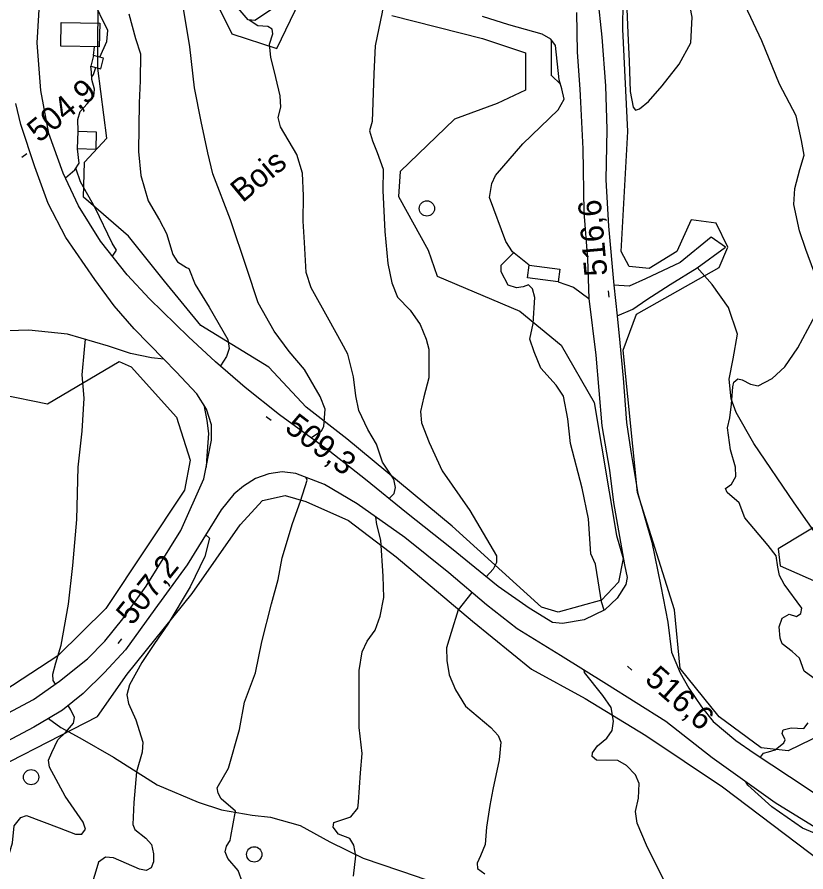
# Model space of a CAD drawing. Extents: x 347059 to 352153, y 6073752 to 6078601.
# Drawn here: x 349756.4 to 349911.2, y 6077496.2 to 6077664.1 of the extents above; entities that cross this region are included whole.
import ezdxf

# ---------------------------------------------------------------- set-up
doc = ezdxf.new("R2010")
doc.units = 0
for name, color, linetype in [('Level 1', 7, 'Continuous'), ('Level 19', 7, 'Continuous'), ('Level 2', 7, 'Continuous'), ('Level 21', 7, 'Continuous'), ('Level 22', 7, 'Continuous'), ('Level 3', 7, 'Continuous'), ('Level 31', 7, 'Continuous'), ('Level 36', 7, 'Continuous'), ('Level 44', 7, 'Continuous')]:
    doc.layers.add(name, color=color, linetype=linetype)

msp = doc.modelspace()

# ---------------------------------------------------------------- linework, layer by layer
at = {"layer": 'Level 1'}
for points in [[(349814.06, 6077581.48), (349816.13, 6077582.83), (349816.57, 6077583.69), (349816.84, 6077587.11), (349815.9, 6077589.54), (349812.82, 6077594.88), (349809.77, 6077598.38), (349806.85, 6077602.39), (349803.72, 6077607.95), (349801.51, 6077614.67), (349798.26, 6077624.27), (349794.81, 6077633.3), (349793.82, 6077637.42), (349792.51, 6077643.55), (349791.18, 6077650.19), (349790.29, 6077658.26), (349788.87, 6077666.96)], [(349810.41, 6077564.61), (349812.02, 6077569), (349813.32, 6077573.14), (349813.08, 6077573.7)], [(349799.91, 6077482.56), (349799.84, 6077483.99), (349800.45, 6077488.63), (349800.62, 6077494.11), (349799.75, 6077496.46), (349797.78, 6077498.84), (349797.24, 6077500.14), (349797.5, 6077501.29), (349798.2, 6077502.4), (349798.36, 6077503.19), (349799.27, 6077508.15), (349796.43, 6077510.55), (349795.88, 6077511.7), (349795.69, 6077512.74), (349797.91, 6077516.57), (349800.07, 6077524.21), (349801.04, 6077529.55), (349803.16, 6077535.29), (349804.42, 6077541.4), (349806.34, 6077548.85), (349807.63, 6077553.65), (349808.42, 6077557.9), (349810.41, 6077564.61)]]:
    msp.add_lwpolyline(points, dxfattribs=at)
at = {"layer": 'Level 19'}
for points in [[(349806.52, 6077665.69), (349803.02, 6077663.42), (349801.72, 6077663.54), (349797.13, 6077669)], [(349856.89, 6077615.36), (349853.59, 6077617.95), (349852.3, 6077620.01), (349849.12, 6077628.63), (349849.56, 6077631.4), (349850.27, 6077632.97), (349855.66, 6077639.21), (349862.56, 6077645.89), (349863.75, 6077647.94), (349863.31, 6077650.01), (349862.76, 6077651.73), (349862.06, 6077658.47), (349861.15, 6077659.73), (349859.44, 6077660.69), (349852.89, 6077662.53), (349847.69, 6077664.17)], [(349771.38, 6077656.52), (349771.61, 6077658.22)], [(349768.38, 6077641.65), (349768.33, 6077643.96), (349768.76, 6077645.53), (349770.13, 6077647.06), (349771.49, 6077648.51), (349771.62, 6077649.9), (349771.09, 6077651.8), (349771.01, 6077653.25), (349770.87, 6077654.42)], [(349765.89, 6077632.52), (349767.75, 6077634.09), (349768.61, 6077635.41), (349768.27, 6077638.17)], [(349874.12, 6077605.41), (349877.23, 6077606.72), (349880, 6077608.6), (349884.57, 6077611.53), (349889.86, 6077614.85), (349895.42, 6077618.92), (349892.58, 6077620.87), (349886.53, 6077615.87), (349879.71, 6077612.69), (349876.49, 6077611.26), (349873.47, 6077611.45)], [(349862.54, 6077612.09), (349865.58, 6077611.05), (349868.61, 6077608.82)], [(349785.18, 6077596.88), (349782.78, 6077597.14), (349778.63, 6077598.03), (349774.32, 6077599.48), (349766.31, 6077601.83), (349758.73, 6077602.57), (349754.65, 6077602.47), (349750.02, 6077600.85), (349743.26, 6077600.36)]]:
    msp.add_lwpolyline(points, dxfattribs=at)
at = {"layer": 'Level 2'}
for points in [[(349913.88, 6077611.14), (349911.15, 6077618.46), (349909.9, 6077622.08), (349908.8, 6077627.28), (349909.03, 6077630.4), (349909.99, 6077634.11), (349910.86, 6077636.95), (349910.33, 6077639.84), (349909.27, 6077644.68), (349906, 6077650.88), (349902.51, 6077659.43), (349897.6, 6077669.87), (349896.2, 6077673.49), (349892.07, 6077682.98), (349889.77, 6077690.11), (349888.17, 6077693.97), (349885.02, 6077699.21)], [(349878.51, 6077646.05), (349880.27, 6077647.49), (349883, 6077650.54), (349886.29, 6077654.84), (349888.62, 6077659.01), (349888.89, 6077664.03), (349888.17, 6077667.82), (349887.12, 6077671.34), (349884.98, 6077675.7), (349881.94, 6077682.11), (349879.39, 6077685.33), (349877.68, 6077686.58), (349874.41, 6077689.21)], [(349868.98, 6077676.35), (349872.54, 6077677.26), (349873.52, 6077676.51), (349874.08, 6077674.7), (349876.05, 6077665.69), (349876.24, 6077660.93), (349876.5, 6077655.43), (349876.72, 6077649.49), (349877.3, 6077646.37), (349877.76, 6077645.82), (349878.51, 6077646.05)], [(349828.43, 6077670.86), (349828.59, 6077668.43), (349828.03, 6077665.05), (349826.65, 6077658.45), (349826.39, 6077652.92), (349826.06, 6077643.59), (349825.58, 6077641.73), (349826.12, 6077639.78), (349827.07, 6077637.51), (349828.21, 6077634.19), (349828.17, 6077630.03), (349828.54, 6077621.95)], [(349772.65, 6077656.21), (349774, 6077659.25), (349774.22, 6077661.44), (349771.12, 6077667.77)], [(349778.32, 6077664.68), (349779.61, 6077659.87), (349780.64, 6077656.84), (349780.56, 6077651.56), (349780.36, 6077647.25), (349780.22, 6077637.65), (349780.71, 6077632.98), (349782.14, 6077628.01)], [(349829.39, 6077569.51), (349830.38, 6077570.53), (349830.63, 6077571.7), (349830.35, 6077573.34), (349828.11, 6077576.69), (349826.92, 6077580.24), (349825.21, 6077583.1), (349823.45, 6077586.85), (349822.85, 6077589.69), (349822.41, 6077593.46), (349821.3, 6077597.88), (349820.06, 6077600.19), (349817.62, 6077604.58), (349814.13, 6077610.9), (349813.1, 6077613.92), (349812.8, 6077619.8), (349812.56, 6077623.99), (349812.61, 6077628.97), (349812.39, 6077633.45), (349811.27, 6077637.06), (349808.07, 6077642.55), (349807.65, 6077644.34), (349808.15, 6077646.35), (349808.01, 6077648.63), (349807.18, 6077652.22), (349806.18, 6077656.19), (349805.92, 6077658.77), (349806.56, 6077660.76), (349806.43, 6077661.72), (349805.6, 6077662.24), (349803.63, 6077662.34), (349802.11, 6077663.36), (349801.95, 6077663.52)], [(349861.24, 6077652.54), (349861.24, 6077659.62)], [(349771.06, 6077652.31), (349771.37, 6077652.8), (349771.84, 6077654.18)], [(349863.03, 6077650.89), (349861.26, 6077652.58)], [(349775.11, 6077617.11), (349775.93, 6077618.29), (349775.04, 6077619.7), (349771.73, 6077626.61), (349768.84, 6077631.72), (349767.98, 6077634.22), (349767.97, 6077634.42)], [(349782.14, 6077628.01), (349784.34, 6077624.22), (349785.71, 6077621.6), (349786.99, 6077617.44), (349787.89, 6077616.04), (349789.62, 6077614.93), (349790.11, 6077614.67), (349791.35, 6077611.55), (349794.08, 6077607.11), (349797.73, 6077600.76), (349798, 6077598.98), (349797.52, 6077597.42), (349796.28, 6077595.58)], [(349828.54, 6077621.95), (349829.17, 6077615.68), (349829.9, 6077611.89), (349831.02, 6077609.08), (349833.56, 6077606.51), (349835.48, 6077603.71), (349836.67, 6077600.82), (349837.21, 6077598.87), (349837.17, 6077593.25), (349836.21, 6077589.53), (349835.55, 6077586.6), (349835.77, 6077584.38), (349837.23, 6077580.52), (349839.84, 6077574.95), (349845.24, 6077567.15), (349850.47, 6077558.26), (349850.48, 6077556.94), (349849.81, 6077555.67), (349848.47, 6077554.19)], [(349870.43, 6077553.38), (349869.87, 6077556.64), (349868.97, 6077558.7), (349868.55, 6077565.53), (349867.31, 6077571.55), (349865.02, 6077580.31), (349864.47, 6077585.18), (349863.59, 6077589.64), (349862.19, 6077591.81), (349859.14, 6077595.15), (349857.84, 6077598.33), (349856.99, 6077600.82), (349857.66, 6077603.9), (349858.02, 6077608.98), (349857.52, 6077610.7), (349856.72, 6077611.5), (349855.73, 6077611.08), (349854.39, 6077610.91), (349852.75, 6077611.43), (349851.39, 6077614.03), (349851.38, 6077615.35), (349853.78, 6077617.8)], [(349897.84, 6077593.05), (349898.7, 6077592.82), (349900.31, 6077592.02), (349901.81, 6077591.66), (349904.53, 6077593.1), (349907.03, 6077595.42), (349909.6, 6077599.13), (349913.49, 6077606.44)], [(349764, 6077537.29), (349765.07, 6077540.72), (349766.47, 6077548.82), (349767.36, 6077556.38), (349768.11, 6077565.43), (349768.39, 6077575.69), (349769.16, 6077582.75), (349769.58, 6077589.25), (349769.15, 6077593.85), (349769.64, 6077598.8), (349769.8, 6077600.8)], [(349913.27, 6077533.87), (349910.87, 6077535.62), (349909.95, 6077538.19), (349908.46, 6077539.49), (349906.55, 6077540.98), (349906.15, 6077542.11), (349905.93, 6077544.32), (349906.54, 6077546.01), (349907.87, 6077546.84), (349909.36, 6077546.34), (349910.16, 6077546.99), (349910.41, 6077547.99), (349906.91, 6077552.69), (349905.98, 6077554.45), (349905.7, 6077556.08), (349905.34, 6077558.3), (349903.77, 6077560.34), (349899.17, 6077565.72), (349898.07, 6077568.66), (349895.7, 6077570.7), (349895.41, 6077571.53), (349896.6, 6077572.37), (349897.4, 6077573.83), (349897.36, 6077575.66), (349896.38, 6077579.1), (349895.78, 6077583.39), (349896.27, 6077585.38), (349896.61, 6077588.05), (349896.87, 6077591.46), (349897.04, 6077592.39), (349897.84, 6077593.05)], [(349793.04, 6077587.93), (349793.65, 6077584.84), (349793.99, 6077582.32), (349793.54, 6077577), (349793.51, 6077575.68)], [(349828.25, 6077554.28), (349827.77, 6077561.35), (349826.97, 6077564.42), (349826.78, 6077565.9)], [(349793.43, 6077562.43), (349794.13, 6077561.77), (349793.22, 6077558.16), (349790.34, 6077552.19), (349786, 6077544.88), (349783.34, 6077541.09), (349780.9, 6077537.35), (349778.48, 6077532.94), (349777.92, 6077531.01), (349778.26, 6077529.3), (349779.71, 6077526.08), (349781.05, 6077521.7), (349780.93, 6077519.73), (349779.81, 6077515.87), (349779.28, 6077509.83), (349779.08, 6077505.52), (349779.5, 6077504.52), (349781.69, 6077502.85), (349782.75, 6077501.58), (349783.16, 6077499.78), (349783.15, 6077498.17), (349782.74, 6077497.03), (349781.72, 6077496.47), (349780.42, 6077496.73), (349775.33, 6077498.96), (349773.72, 6077499.11), (349772.37, 6077498.13), (349771.83, 6077496.35), (349769.85, 6077489.78)], [(349822.41, 6077495.37), (349822.9, 6077499.4), (349822.5, 6077501.44), (349821.67, 6077502.76), (349819.47, 6077503.62), (349818.43, 6077505.03), (349818.52, 6077505.9), (349819.36, 6077506.19), (349821.87, 6077507.06), (349823.29, 6077508.76), (349823.41, 6077509.92), (349823.76, 6077515.67), (349824.13, 6077519.44), (349823.53, 6077524.55), (349823.49, 6077529.31), (349823.54, 6077535.75), (349824.12, 6077539.43), (349825.07, 6077541.54), (349826.68, 6077543.66), (349827.62, 6077546.43), (349828.35, 6077550.09), (349828.25, 6077554.28)], [(349871.59, 6077547.63), (349871.05, 6077549.23), (349870.43, 6077553.38)], [(349845.65, 6077551.08), (349842.95, 6077547.69), (349841.55, 6077543.21), (349840.66, 6077540.22), (349840.71, 6077537.73), (349841.17, 6077534.91), (349842.42, 6077531.95), (349844.38, 6077528.77), (349849.34, 6077524.58), (349850.8, 6077522.99), (349851.33, 6077521.7), (349850.99, 6077518.22), (349849.75, 6077512.41), (349849.14, 6077509.25), (349848.5, 6077504.99), (349848.23, 6077501.58), (349847.35, 6077499.4), (349846.69, 6077497.92), (349846.74, 6077496.89), (349848.18, 6077495.81)], [(349763.93, 6077533.1), (349763.5, 6077533.83), (349763.41, 6077535.07), (349764, 6077537.29)], [(349883.71, 6077493.81), (349879.91, 6077501.47), (349878.06, 6077505.8), (349877.77, 6077508.09), (349878.32, 6077510.67), (349878.46, 6077513.58), (349877.75, 6077515.25), (349875.95, 6077517.09), (349874.28, 6077518.12), (349870.1, 6077518.14), (349869.22, 6077518.88), (349869.29, 6077519.6), (349870.3, 6077520.97), (349872.14, 6077522.48), (349873.18, 6077523.99), (349873.43, 6077525.8), (349872.96, 6077528.47), (349871.36, 6077530.88), (349867.76, 6077535.37), (349867.66, 6077535.85)], [(349753.7, 6077495.92), (349755.47, 6077501.92), (349755.81, 6077505.27), (349757.15, 6077506.91), (349758.22, 6077507.26), (349764.63, 6077504.9), (349767.83, 6077503.65), (349769.08, 6077503.61), (349769.85, 6077504.64), (349769.39, 6077506.01), (349765.83, 6077511.11), (349762.78, 6077516.76), (349762.55, 6077518.17), (349763.21, 6077519.66), (349764.41, 6077522.12), (349765.89, 6077523.6), (349767.47, 6077525.44), (349767.66, 6077526.52), (349766.93, 6077528.05), (349766.44, 6077528.88)], [(349902.29, 6077518.72), (349902.89, 6077519.51), (349903.87, 6077519.78), (349905.15, 6077520.17), (349906.83, 6077521.55), (349907.11, 6077522.18), (349906.5, 6077523.4), (349906.72, 6077524.11), (349908.3, 6077524.48), (349910.79, 6077524.39), (349911.63, 6077525.48)], [(349919.7, 6077498.77), (349918.73, 6077500.1), (349913.63, 6077503.49), (349910.53, 6077504.79), (349904.49, 6077509), (349899.76, 6077513.22), (349899.42, 6077513.9)]]:
    msp.add_lwpolyline(points, dxfattribs=at)
at = {"layer": 'Level 21'}
for points in [[(349866.19, 6077664.98), (349866.32, 6077657.15), (349866.79, 6077649.89), (349866.96, 6077647.37), (349867.38, 6077638.22), (349867.58, 6077625.75), (349868.32, 6077616.57), (349868.61, 6077608.82), (349869.95, 6077597.69), (349871.17, 6077583.84), (349872.64, 6077575.13), (349873.42, 6077568.76), (349875.59, 6077556.54), (349876.14, 6077554.01), (349875.82, 6077552.62), (349874.16, 6077549.96), (349871.72, 6077547.69), (349867.64, 6077545.69), (349863.43, 6077545), (349861.49, 6077545.17), (349856.86, 6077548.01), (349850.8, 6077552.29), (349841.64, 6077559.74), (349832.79, 6077566.74), (349824.75, 6077573.3), (349817.75, 6077578.79), (349807.91, 6077585.97), (349801.18, 6077591.32), (349795.35, 6077596.39), (349790.05, 6077601.3), (349782.38, 6077608.75), (349777.99, 6077613.46), (349772.75, 6077620.1), (349768.43, 6077626.99), (349765.47, 6077633.43), (349762.62, 6077641.18), (349761.07, 6077649.65), (349760.34, 6077659.03), (349760.86, 6077667.78)], [(349870.29, 6077668.17), (349871.12, 6077660.11), (349871.87, 6077650.57), (349872.09, 6077642)], [(349754.56, 6077527.39), (349759.6, 6077530.04), (349764.73, 6077533.67), (349770.22, 6077538.05), (349773.6, 6077541.5), (349777.16, 6077545.93), (349781.71, 6077552.32), (349788.51, 6077563.25), (349793.06, 6077573.42), (349794.56, 6077581.02), (349794.54, 6077584.03), (349793.58, 6077587.07), (349791.67, 6077590.08), (349787.63, 6077594.38), (349785.18, 6077596.88), (349779.35, 6077602.84), (349775.44, 6077607.34), (349771.63, 6077612.53), (349765.99, 6077620.81), (349762.47, 6077627.47), (349759.86, 6077634.66), (349757.15, 6077642.98), (349756.15, 6077647.07)], [(349872.09, 6077642), (349871.91, 6077632.13), (349872.45, 6077623.01), (349873.47, 6077611.45), (349874.12, 6077605.41), (349874.7, 6077600.08), (349875.35, 6077593.16), (349875.97, 6077584.48), (349876.81, 6077578.76), (349878.19, 6077570.51), (349880.97, 6077560.96), (349882.69, 6077552.32), (349884.06, 6077545.25), (349884.8, 6077539.37), (349886.51, 6077535.28), (349888.24, 6077532.32), (349890.68, 6077528.62), (349892.99, 6077525.78), (349897.41, 6077522.02), (349901.05, 6077519.55), (349907.96, 6077514.97), (349914.01, 6077510.95)], [(349915.88, 6077503.14), (349905.15, 6077509.8), (349892.81, 6077518.62), (349883.69, 6077525.76), (349872.07, 6077533.11), (349863.01, 6077538.74), (349854.55, 6077543.92), (349848.49, 6077548.66), (349841.13, 6077554.94), (349832.48, 6077561.88), (349823.14, 6077568.47), (349816.72, 6077572.27), (349811.11, 6077574.48), (349808.39, 6077574.76), (349805.77, 6077574.37), (349803.15, 6077573.44), (349800.85, 6077571.96), (349798.9, 6077570.4), (349796.45, 6077567.29), (349789.75, 6077556.52), (349783.44, 6077547.82)], [(349783.44, 6077547.82), (349777.64, 6077539.85), (349773.55, 6077535.35), (349769.37, 6077531.23), (349765.3, 6077527.96), (349762.58, 6077526.33), (349759.7, 6077524.62), (349755.39, 6077522.35), (349751.18, 6077520.25), (349745.23, 6077518.13), (349738.64, 6077515.69), (349731.35, 6077513.35), (349721.08, 6077511.15), (349708.37, 6077509.41), (349699.55, 6077508.9), (349690.18, 6077509.51), (349682.67, 6077511.23), (349676.8, 6077513.19), (349669.77, 6077516.07), (349663.3, 6077519.19), (349660.11, 6077521.28), (349653.45, 6077526.43), (349643.77, 6077534.12), (349634.12, 6077541.31)]]:
    msp.add_lwpolyline(points, dxfattribs=at)
at = {"layer": 'Level 22'}
for points in [[(349916.71, 6077557.52), (349908.85, 6077568.68), (349900.95, 6077580.32), (349897.47, 6077586.43), (349896.49, 6077589.12), (349896.1, 6077592.97), (349896.94, 6077596.96), (349897.73, 6077601.8), (349896, 6077607.07), (349892.82, 6077611.58), (349889.82, 6077614.89)], [(349762.58, 6077526.33), (349765.01, 6077524.56), (349768.69, 6077522.52), (349775.33, 6077518.73), (349783.91, 6077513.34), (349791.96, 6077509.93), (349796.49, 6077508.39), (349802.54, 6077507.37), (349806.1, 6077506.98), (349811.97, 6077505.36), (349817.78, 6077502.11), (349824.28, 6077498.92), (349834.9, 6077495.3), (349843.57, 6077492.21), (349848.31, 6077490.41), (349855.31, 6077487.89), (349857.64, 6077487.06), (349862.25, 6077485.68), (349870.37, 6077482.97), (349877.24, 6077480.57), (349886.49, 6077477.32), (349896.47, 6077473.35), (349904.57, 6077471.01), (349911.2, 6077468.72)]]:
    msp.add_lwpolyline(points, dxfattribs=at)
at = {"layer": 'Level 3'}
for p, q in [((349757.36, 6077636.54), (349758.28, 6077637.31)), ((349872.57, 6077609.1), (349872.47, 6077610.29)), ((349805.29, 6077585.67), (349806.25, 6077584.94)), ((349776.21, 6077541.07), (349776.96, 6077542.01)), ((349876.15, 6077536.62), (349877.05, 6077535.82))]:
    msp.add_line(p, q, dxfattribs=at)
at = {"layer": 'Level 31'}
for points in [[(349765.05, 6077662.99), (349772.61, 6077662.86), (349772.53, 6077658.21), (349764.97, 6077658.34), (349765.05, 6077662.99)], [(349770.87, 6077654.42), (349772.83, 6077653.94), (349773.35, 6077656.03), (349771.38, 6077656.52), (349770.87, 6077654.42)], [(349771.83, 6077638.06), (349768.27, 6077638.17), (349768.38, 6077641.65), (349771.94, 6077641.55), (349771.83, 6077638.06)], [(349862.54, 6077612.09), (349856.56, 6077612.89), (349856.89, 6077615.36), (349862.87, 6077614.56), (349862.54, 6077612.09)]]:
    msp.add_lwpolyline(points, dxfattribs=at)
at = {"layer": 'Level 36'}
for centre in [(349836.81, 6077626.49), (349759.15, 6077514.82), (349802.93, 6077499.66)]:
    msp.add_circle(centre, 1.5, dxfattribs=at)
at = {"layer": 'Level 44'}
for points in [[(349885.39, 6077547.65), (349878.16, 6077570.7), (349875.34, 6077598.64), (349877.92, 6077605.73), (349894.16, 6077614.87), (349895.89, 6077618.86), (349893.55, 6077623.62), (349888.65, 6077624.29), (349885.83, 6077618.04), (349880.41, 6077614.69), (349876.47, 6077615.12), (349874.94, 6077618.01), (349876.25, 6077641.63), (349875.26, 6077661.72), (349875.42, 6077672.78)], [(349875.31, 6077557.75), (349874.42, 6077553.12), (349871.1, 6077549.59), (349862.6, 6077547.25), (349859.27, 6077548.19), (349841.74, 6077564.13), (349821.11, 6077581.28), (349813.12, 6077587.45), (349805.8, 6077595.31), (349792.44, 6077603.54), (349785.34, 6077612.21), (349778.25, 6077621.05), (349769.42, 6077628.73), (349769.61, 6077635.55), (349773.98, 6077640.28), (349772.23, 6077654.05), (349772.28, 6077670.52)], [(349794.56, 6077668.89), (349798.55, 6077660.8), (349807.39, 6077657.89), (349812.74, 6077669.07)], [(349829.95, 6077664.38), (349847.72, 6077659.88), (349856.18, 6077657.06), (349856.19, 6077649.74), (349850.59, 6077647.13), (349842.26, 6077644.04), (349831.59, 6077633.74), (349831.24, 6077628.81), (349837.07, 6077618.28), (349838.82, 6077613.17), (349855.05, 6077606.3), (349863.17, 6077599.65), (349869.65, 6077588.36), (349874.02, 6077562.3), (349875.31, 6077557.75)], [(349642.56, 6077577.05), (349648.45, 6077578.35), (349654.56, 6077578.48), (349667.3, 6077580.68), (349682.04, 6077586.85), (349699.65, 6077593.92), (349720.17, 6077592.95), (349730.64, 6077587.5), (349737.89, 6077585.71), (349753.41, 6077589.97), (349762.37, 6077588.12), (349776.42, 6077596.45), (349778.79, 6077595.42), (349787.68, 6077585.51), (349790.37, 6077577.05), (349789.26, 6077571.17)], [(349789.26, 6077571.17), (349773.83, 6077547.92), (349764.42, 6077538.62), (349753.78, 6077531.72), (349734.58, 6077521.93), (349729.48, 6077522.78), (349726.65, 6077529.79), (349720.38, 6077529.67), (349723.06, 6077521.77), (349721.87, 6077519.56), (349715.2, 6077516.68), (349702.39, 6077516.06), (349686.82, 6077516.75), (349672.59, 6077522.36), (349658.77, 6077536.81), (349635.82, 6077553.55)], [(349634.58, 6077536.19), (349657.08, 6077516.79), (349676.06, 6077508.53), (349692.31, 6077504.49), (349709.75, 6077504.08), (349725.79, 6077509.15), (349745.34, 6077512.97), (349772.18, 6077526.76), (349778.02, 6077535.04), (349790.76, 6077550.88), (349800.15, 6077564.34), (349804.56, 6077569.13), (349809.03, 6077570.16), (349813.07, 6077568.94), (349821.45, 6077565.23), (349830.76, 6077558.1), (349845.79, 6077545.44), (349857.37, 6077536.02), (349867.85, 6077530.24), (349879.8, 6077523.01), (349894.81, 6077512.89), (349914.42, 6077498.09)], [(349915.64, 6077565.59), (349905.71, 6077559.66), (349906.14, 6077556.29), (349914.88, 6077552.45)], [(349919.14, 6077525.54), (349907.7, 6077519.97), (349902.4, 6077520.59), (349894.18, 6077526.67), (349886.49, 6077536.19), (349885.39, 6077547.65)]]:
    msp.add_lwpolyline(points, dxfattribs=at)

# ---------------------------------------------------------------- texts
at = {"layer": 'Level 3'}
for s, rotation, p in [('504,9', 39.62, (349760.72, 6077639.26)), ('516,6', 95.1304, (349872.24, 6077613.4)), ('509,3', 322.6575, (349808.69, 6077583)), ('507,2', 51.2634, (349778.95, 6077544.42)), ('516,6', 318.4944, (349879.36, 6077533.72))]:
    msp.add_text(s, height=4.5, rotation=rotation, dxfattribs=at).set_placement(p)
at = {"layer": 'Level 44'}
msp.add_text('Bois', height=4.5, rotation=39.568, dxfattribs=at).set_placement((349800.63, 6077627.5))

doc.saveas('drawing.dxf')
